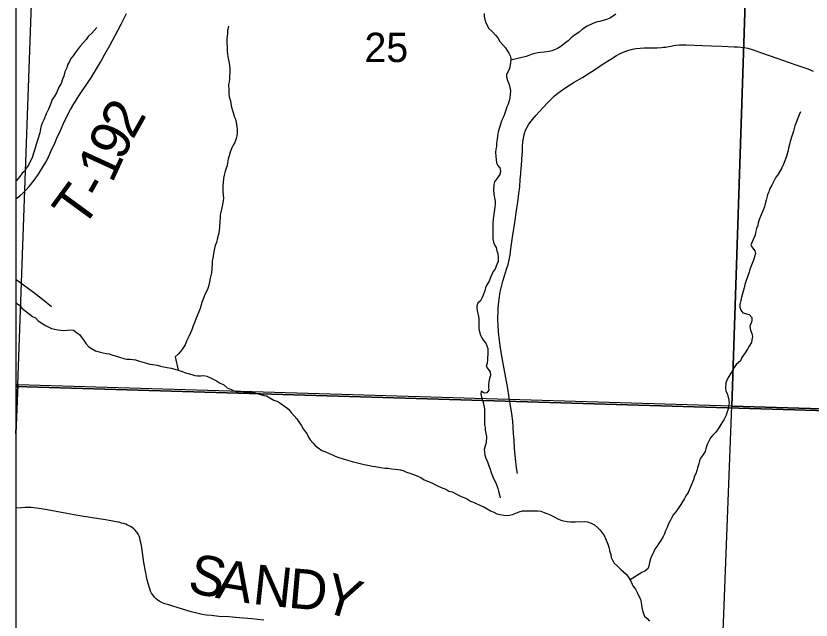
# Model space of a CAD drawing. Extents: x -3.3 to 34, y 0 to 56.8.
# Drawn here: x -3.304 to -2.17, y 33.404 to 34.267 of the extents above; entities that cross this region are included whole.
import ezdxf

# ---------------------------------------------------------------- set-up
doc = ezdxf.new("R2010")
doc.units = 0
for name, color, linetype in [('GM_X_Corporation', 7, 'Continuous'), ('GM_X_Section_Text', 7, 'Continuous'), ('GM_X_Township_Road', 7, 'Continuous'), ('GM_X_Township_Road_Text', 7, 'Continuous'), ('GT_Project_Soil_Layers', 7, 'Continuous'), ('SH_Data', 7, 'Continuous')]:
    doc.layers.add(name, color=color, linetype=linetype)

msp = doc.modelspace()

# ---------------------------------------------------------------- linework, layer by layer
at = {"layer": 'GM_X_Corporation'}
for points in [[(1.8402, 34.8771), (-3.3039, 34.8771), (-3.3039, 33.7379), (-1.9559, 33.6976), (-1.4178, 33.6828), (-1.3158, 33.6798), (-1.2647, 33.6785), (-1.2619, 33.6785), (-1.2559, 33.6783), (-1.2477, 33.6781), (-0.684, 33.6635), (0.0711, 33.6404), (0.5386, 33.6297), (1.1691, 33.6097), (1.268, 33.607), (1.3813, 33.6045), (1.3939, 33.6042), (1.4033, 33.604), (1.5156, 33.6018), (1.5452, 33.6012), (1.798, 33.5922), (1.8165, 34.1713), (1.8337, 34.7226), (1.8394, 34.8565)], [(-3.3039, 34.7626), (-3.3039, 33.7402), (-3.3013, 33.7401), (-3.2645, 34.7617)], [(-3.2645, 34.7617), (-2.2491, 34.7327), (-2.2828, 33.7097), (-3.3013, 33.7401)], [(-2.2491, 34.7327), (-1.231, 34.705), (-1.2628, 33.6793), (-2.2828, 33.7097)], [(-3.3039, 33.7402), (-3.3039, 33.6703), (-3.3013, 33.7401)], [(-3.3039, 33.6703), (-3.3039, 32.774), (-2.3198, 32.7465), (-2.2828, 33.7097), (-3.3013, 33.7401)], [(-2.2828, 33.7097), (-1.2628, 33.6793), (-1.3017, 32.7146), (-2.3198, 32.7465)]]:
    msp.add_lwpolyline(points, close=True, dxfattribs=at)
msp.add_lwpolyline([(0.0711, 33.6404), (-0.684, 33.6635), (-1.2477, 33.6781), (-1.2559, 33.6783), (-1.2619, 33.6785), (-1.2647, 33.6785), (-1.3158, 33.6798), (-1.4178, 33.6828), (-1.9559, 33.6976), (-3.3039, 33.7379), (-3.3039, 28.0771)], dxfattribs=at)
at = {"layer": 'GM_X_Township_Road'}
for points in [[(-3.3039, 34.0056), (-3.2981, 34.01), (-3.2938, 34.0141), (-3.2899, 34.0178), (-3.285, 34.0233), (-3.2778, 34.0325), (-3.2718, 34.0406), (-3.2687, 34.0454), (-3.2649, 34.0519), (-3.2613, 34.058), (-3.2591, 34.0621), (-3.2539, 34.073), (-3.2485, 34.0849), (-3.2455, 34.092), (-3.2404, 34.1032), (-3.2349, 34.1153), (-3.2319, 34.1216), (-3.2292, 34.1271), (-3.2261, 34.1331), (-3.2213, 34.1413), (-3.2156, 34.1504), (-3.2142, 34.1524), (-3.2104, 34.1581), (-3.2027, 34.1694), (-3.1961, 34.1792), (-3.1905, 34.1886), (-3.1835, 34.2007), (-3.1769, 34.2123), (-3.1702, 34.2243), (-3.1623, 34.2388), (-3.1536, 34.2551), (-3.146, 34.2699)], [(-2.6003, 33.7216), (-2.603, 33.738), (-2.6065, 33.7577), (-2.6103, 33.7788), (-2.6127, 33.7925), (-2.6143, 33.8036), (-2.6156, 33.8157), (-2.6163, 33.8257), (-2.6164, 33.8323), (-2.6163, 33.8475), (-2.6157, 33.8548), (-2.6148, 33.8624), (-2.6132, 33.8729), (-2.6114, 33.8807), (-2.6096, 33.888), (-2.6072, 33.8959), (-2.604, 33.9053), (-2.6019, 33.912), (-2.6003, 33.9188), (-2.5991, 33.925), (-2.598, 33.9342), (-2.5957, 33.9509), (-2.5923, 33.9719), (-2.59, 33.9891), (-2.5882, 34.0011), (-2.5864, 34.0134), (-2.5853, 34.0229), (-2.5845, 34.033), (-2.5837, 34.0414), (-2.5831, 34.0507), (-2.583, 34.0519), (-2.5821, 34.0629), (-2.5816, 34.0733), (-2.5814, 34.0813), (-2.5811, 34.0859), (-2.5806, 34.09), (-2.5797, 34.0945), (-2.5785, 34.0988), (-2.5769, 34.1037), (-2.5749, 34.1079), (-2.5724, 34.112), (-2.569, 34.1165), (-2.5622, 34.1246), (-2.5456, 34.1425), (-2.536, 34.152), (-2.5308, 34.1564), (-2.5243, 34.1612), (-2.5169, 34.1662), (-2.5079, 34.1719), (-2.4956, 34.1789), (-2.4863, 34.1848), (-2.4785, 34.1899), (-2.4662, 34.1981), (-2.4555, 34.2051), (-2.4474, 34.21), (-2.4419, 34.2128), (-2.4352, 34.2157), (-2.4295, 34.2177), (-2.4244, 34.2191), (-2.4198, 34.22), (-2.4135, 34.2207), (-2.4079, 34.221), (-2.4011, 34.221), (-2.3892, 34.2212), (-2.3833, 34.2216), (-2.3801, 34.222)], [(-2.3801, 34.222), (-2.3771, 34.2223), (-2.3728, 34.223), (-2.3692, 34.2236), (-2.3654, 34.2245), (-2.3624, 34.225), (-2.3578, 34.2254), (-2.3479, 34.2252), (-2.336, 34.2251), (-2.3248, 34.2246), (-2.3117, 34.224), (-2.2972, 34.2234), (-2.2797, 34.2226), (-2.2744, 34.2224), (-2.27, 34.2221), (-2.2654, 34.2216), (-2.2599, 34.2205), (-2.2525, 34.2182), (-2.2419, 34.2145), (-2.2298, 34.2103), (-2.2171, 34.2059), (-2.2025, 34.2008), (-2.1888, 34.1961), (-2.1744, 34.1911), (-2.1667, 34.188)], [(-3.3039, 33.8908), (-3.3034, 33.8904), (-3.2931, 33.8828), (-3.2789, 33.8724), (-3.266, 33.8624), (-3.2531, 33.8519)], [(-2.5887, 33.6138), (-2.5899, 33.6216), (-2.5915, 33.6351), (-2.5929, 33.6497), (-2.5935, 33.6606), (-2.5942, 33.6707), (-2.5947, 33.6797), (-2.5954, 33.6882), (-2.5965, 33.6986), (-2.5984, 33.7106), (-2.6003, 33.7216)], [(-2.9595, 33.4052), (-2.9675, 33.4062), (-2.9849, 33.4078), (-3.0002, 33.4089), (-3.0146, 33.4098), (-3.0251, 33.4108), (-3.0322, 33.4116), (-3.0381, 33.4125), (-3.046, 33.4141), (-3.0539, 33.4163), (-3.0741, 33.4222), (-3.0802, 33.4242), (-3.0858, 33.426), (-3.0914, 33.4278), (-3.0958, 33.4296), (-3.0996, 33.4314), (-3.1017, 33.4327), (-3.1041, 33.4348), (-3.1061, 33.4371), (-3.1088, 33.4406), (-3.1103, 33.443), (-3.1118, 33.4459), (-3.1131, 33.4492), (-3.1153, 33.4565), (-3.1167, 33.4618), (-3.1192, 33.4741), (-3.1213, 33.4865), (-3.1234, 33.5007), (-3.1249, 33.5108), (-3.1257, 33.5152), (-3.1265, 33.5187), (-3.1274, 33.5218), (-3.1282, 33.524), (-3.1297, 33.5272), (-3.1314, 33.5299), (-3.1336, 33.5326), (-3.1357, 33.5345), (-3.1395, 33.5374), (-3.1422, 33.5389), (-3.1447, 33.5401), (-3.1473, 33.5412), (-3.1504, 33.5422), (-3.1534, 33.543), (-3.1572, 33.544), (-3.161, 33.5448), (-3.168, 33.5461), (-3.179, 33.5479), (-3.1953, 33.5505), (-3.2156, 33.5539), (-3.2312, 33.5564), (-3.2464, 33.5592), (-3.2594, 33.5616), (-3.268, 33.5632), (-3.2745, 33.5642), (-3.2783, 33.5646), (-3.2824, 33.5649), (-3.2862, 33.565), (-3.2906, 33.565), (-3.2959, 33.5647), (-3.3031, 33.5641), (-3.3039, 33.564)], [(-2.9505, 33.4042), (-2.9595, 33.4052)]]:
    msp.add_lwpolyline(points, dxfattribs=at)
at = {"layer": 'GT_Project_Soil_Layers'}
for points in [[(-2.636, 34.2702), (-2.636, 34.2664), (-2.6351, 34.2615), (-2.6339, 34.257), (-2.6293, 34.2487), (-2.6247, 34.2442), (-2.6201, 34.2393), (-2.6166, 34.2352), (-2.6135, 34.2303), (-2.6092, 34.2254), (-2.6058, 34.2213), (-2.6034, 34.2172), (-2.6007, 34.2134), (-2.5984, 34.2089), (-2.598, 34.2047), (-2.5983, 34.2005), (-2.599, 34.1963), (-2.6001, 34.1918), (-2.6019, 34.1872), (-2.6041, 34.1834), (-2.6041, 34.1796), (-2.6029, 34.1747), (-2.6005, 34.1686), (-2.5993, 34.1645), (-2.5985, 34.1599), (-2.5988, 34.1546), (-2.5995, 34.1496), (-2.6002, 34.1455), (-2.6017, 34.1409), (-2.6035, 34.1367), (-2.6053, 34.1321), (-2.6071, 34.1264), (-2.6086, 34.1226), (-2.6105, 34.1188), (-2.6119, 34.1149), (-2.6159, 34.1012), (-2.617, 34.0955), (-2.6177, 34.0906), (-2.6183, 34.0852), (-2.6187, 34.0803), (-2.6194, 34.0765), (-2.6197, 34.0719), (-2.6196, 34.0662), (-2.6187, 34.0575), (-2.6172, 34.0537), (-2.6137, 34.05), (-2.6129, 34.0451), (-2.6136, 34.0405), (-2.6184, 34.0336), (-2.6214, 34.0298), (-2.6221, 34.026), (-2.6227, 34.018), (-2.6223, 34.0127), (-2.6211, 34.0066), (-2.6206, 34.0025), (-2.6206, 33.9983), (-2.6209, 33.9937), (-2.6223, 33.9838), (-2.6233, 33.977), (-2.6236, 33.9705), (-2.6235, 33.9637), (-2.6238, 33.958), (-2.6237, 33.9485), (-2.6229, 33.944), (-2.6213, 33.9398), (-2.619, 33.936), (-2.6178, 33.9315), (-2.6166, 33.9273), (-2.6161, 33.9228), (-2.616, 33.916), (-2.6179, 33.9118), (-2.6205, 33.9056), (-2.6231, 33.9018), (-2.6253, 33.8976), (-2.6271, 33.8934), (-2.6289, 33.8881), (-2.6323, 33.8831), (-2.6341, 33.8785), (-2.6352, 33.8747), (-2.6374, 33.8682), (-2.6396, 33.864), (-2.6414, 33.8602), (-2.6452, 33.8567), (-2.6467, 33.8529), (-2.6466, 33.8491), (-2.6454, 33.8438), (-2.6446, 33.84), (-2.6438, 33.8347), (-2.6436, 33.8207), (-2.6427, 33.8157), (-2.6412, 33.8112), (-2.6392, 33.8074), (-2.6369, 33.8033)], [(-2.4483, 34.269), (-2.4532, 34.2659), (-2.4569, 34.2636), (-2.4615, 34.2616), (-2.4664, 34.26), (-2.4709, 34.2588), (-2.4747, 34.258), (-2.4811, 34.256), (-2.489, 34.2521), (-2.4958, 34.2479), (-2.5007, 34.2436), (-2.5074, 34.2393), (-2.5119, 34.2355), (-2.5164, 34.2313), (-2.5217, 34.2274), (-2.5269, 34.2231), (-2.5314, 34.22), (-2.5356, 34.2181), (-2.5394, 34.2169), (-2.5435, 34.2161), (-2.5503, 34.2148), (-2.5553, 34.2144), (-2.5594, 34.214), (-2.5639, 34.2128), (-2.5677, 34.212), (-2.5723, 34.2104), (-2.576, 34.2088), (-2.598, 34.2037)], [(-3.1886, 34.2502), (-3.1957, 34.2421), (-3.2009, 34.2371), (-3.2039, 34.2329), (-3.2077, 34.2287), (-3.2121, 34.2237), (-3.2151, 34.2195), (-3.2192, 34.2141), (-3.2222, 34.2095), (-3.2255, 34.2057), (-3.2274, 34.2014), (-3.2304, 34.1969), (-3.2314, 34.1927), (-3.234, 34.1869), (-3.2358, 34.1805), (-3.2377, 34.1763), (-3.2395, 34.1702), (-3.2428, 34.1648), (-3.2461, 34.1568), (-3.2495, 34.1514), (-3.2524, 34.1472), (-3.2539, 34.1419), (-3.2576, 34.1335), (-3.2609, 34.127), (-3.2642, 34.1186), (-3.2664, 34.1136), (-3.2679, 34.1098), (-3.2689, 34.1056), (-3.27, 34.0999), (-3.2725, 34.0908), (-3.2751, 34.0831), (-3.2769, 34.0763), (-3.2787, 34.0709), (-3.2809, 34.0641), (-3.2838, 34.0587), (-3.2861, 34.0538), (-3.2887, 34.0499), (-3.2912, 34.0453), (-3.295, 34.0422), (-3.2983, 34.0376), (-3.3032, 34.0319), (-3.3039, 34.0312)], [(-3.0009, 34.252), (-3.002, 34.2459), (-3.0023, 34.2413), (-3.003, 34.2341), (-3.0027, 34.2163), (-3.0019, 34.2121), (-3.0015, 34.2083), (-3.0002, 34.2015), (-2.9994, 34.1966), (-2.999, 34.1901), (-2.9989, 34.1856), (-2.9992, 34.1814), (-2.9995, 34.1765), (-2.9999, 34.1727), (-3.0006, 34.1689), (-3.0004, 34.1601), (-3, 34.1544), (-2.9992, 34.1491), (-2.998, 34.1454), (-2.9975, 34.1412), (-2.9963, 34.1363), (-2.9948, 34.1317), (-2.9936, 34.1276), (-2.9924, 34.123), (-2.9908, 34.1193), (-2.99, 34.114), (-2.9888, 34.109), (-2.9883, 34.1045), (-2.9883, 34.0999), (-2.9886, 34.0954), (-2.9897, 34.0916), (-2.9919, 34.0862), (-2.9941, 34.0824), (-2.9959, 34.0782), (-2.9985, 34.0721), (-2.9999, 34.0671), (-3.001, 34.0626), (-3.0021, 34.0572), (-3.0028, 34.0531), (-3.0046, 34.0481), (-3.0061, 34.0431), (-3.0068, 34.0393), (-3.0078, 34.0348), (-3.0085, 34.0291), (-3.0088, 34.0245), (-3.0087, 34.0154), (-3.0078, 34.0067), (-3.0082, 34.0029), (-3.0092, 33.9975), (-3.0103, 33.993), (-3.011, 33.9884), (-3.0124, 33.9827), (-3.0128, 33.9789), (-3.0131, 33.9732), (-3.0134, 33.9652), (-3.0141, 33.961), (-3.0147, 33.9565), (-3.0162, 33.95), (-3.018, 33.9435), (-3.0198, 33.9389), (-3.0205, 33.9347), (-3.0216, 33.9306), (-3.023, 33.921), (-3.0241, 33.9172), (-3.024, 33.9123), (-3.0243, 33.9062), (-3.025, 33.9001), (-3.0268, 33.8925), (-3.0278, 33.8872), (-3.0289, 33.8822), (-3.0304, 33.8777), (-3.0348, 33.8677), (-3.037, 33.8624), (-3.0388, 33.8578), (-3.041, 33.849), (-3.0432, 33.8445), (-3.0468, 33.8353), (-3.0487, 33.83), (-3.0509, 33.8246), (-3.0531, 33.8185), (-3.0549, 33.8143), (-3.0571, 33.809), (-3.0604, 33.8025), (-3.0623, 33.7975), (-3.0664, 33.7917), (-3.069, 33.7879), (-3.0727, 33.7841), (-3.0768, 33.7802), (-3.0725, 33.7611)], [(-2.1851, 34.1299), (-2.187, 34.1253), (-2.1928, 34.1097), (-2.195, 34.102), (-2.1972, 34.0952), (-2.1994, 34.0875), (-2.2004, 34.0834), (-2.2019, 34.078), (-2.203, 34.0731), (-2.2044, 34.0681), (-2.2059, 34.0635), (-2.2073, 34.0597), (-2.2092, 34.0551), (-2.2117, 34.0498), (-2.2169, 34.041), (-2.2203, 34.0356), (-2.224, 34.0291), (-2.2258, 34.0249), (-2.2292, 34.0192), (-2.2302, 34.0154), (-2.2321, 34.0112), (-2.2339, 34.0039), (-2.2353, 33.9986), (-2.2364, 33.994), (-2.2386, 33.9883), (-2.2412, 33.983), (-2.2434, 33.9769), (-2.2452, 33.9715), (-2.2459, 33.9677), (-2.2477, 33.9631), (-2.2492, 33.9574), (-2.2495, 33.9536), (-2.2521, 33.9486), (-2.2539, 33.9444), (-2.2558, 33.9399), (-2.2534, 33.9357), (-2.2499, 33.9312), (-2.2491, 33.9274), (-2.2506, 33.9228), (-2.2517, 33.9179), (-2.2539, 33.9133), (-2.2557, 33.9087), (-2.2572, 33.9049), (-2.2583, 33.9011), (-2.2623, 33.8893), (-2.2641, 33.8832), (-2.2652, 33.8786), (-2.2691, 33.8653), (-2.2702, 33.8603), (-2.2713, 33.8546), (-2.2712, 33.8508), (-2.27, 33.8466), (-2.2669, 33.8429), (-2.2582, 33.8404), (-2.2543, 33.8362), (-2.2543, 33.8317), (-2.2572, 33.8233), (-2.2564, 33.8184), (-2.2544, 33.8134), (-2.2532, 33.8093), (-2.2543, 33.8043), (-2.255, 33.8005), (-2.2583, 33.7952), (-2.2606, 33.7913), (-2.2639, 33.786), (-2.2684, 33.7791), (-2.2706, 33.7745), (-2.2766, 33.7691), (-2.2795, 33.7649), (-2.2821, 33.7607), (-2.2844, 33.7568), (-2.2869, 33.7519), (-2.2895, 33.748), (-2.2914, 33.7431), (-2.292, 33.7355), (-2.2912, 33.7317), (-2.2892, 33.7264), (-2.2869, 33.7181), (-2.2868, 33.7139), (-2.2875, 33.7101), (-2.2882, 33.7055), (-2.2893, 33.7017), (-2.2911, 33.6971), (-2.2944, 33.6903), (-2.297, 33.686), (-2.3, 33.6814), (-2.3033, 33.6761), (-2.3063, 33.6723), (-2.3101, 33.6684), (-2.3134, 33.6646), (-2.3156, 33.66), (-2.3182, 33.655), (-2.32, 33.6489), (-2.3207, 33.6451), (-2.3248, 33.6393), (-2.3274, 33.6355), (-2.3289, 33.6317), (-2.33, 33.6275), (-2.3318, 33.6218), (-2.3329, 33.618), (-2.334, 33.6134)], [(-3.3039, 33.8574), (-3.2989, 33.8539), (-3.2954, 33.8498), (-3.2801, 33.8378), (-3.2759, 33.8356), (-3.272, 33.8315), (-3.2655, 33.8274), (-3.2617, 33.8248), (-3.2533, 33.8207), (-3.2484, 33.8196), (-3.2442, 33.8189), (-3.24, 33.8182), (-3.2362, 33.8175), (-3.2309, 33.8184), (-3.2264, 33.8188), (-3.2218, 33.8181), (-3.2176, 33.8151), (-3.2134, 33.8118), (-3.2095, 33.8069), (-3.2064, 33.8028)], [(-3.2064, 33.8028), (-3.2041, 33.799), (-3.1999, 33.7945), (-3.196, 33.7919), (-3.1903, 33.7889), (-3.185, 33.7871), (-3.1793, 33.7857), (-3.1751, 33.785), (-3.1709, 33.7843), (-3.1671, 33.7832), (-3.1625, 33.7817), (-3.1564, 33.7795), (-3.15, 33.7777), (-3.1462, 33.777), (-3.1408, 33.7767), (-3.1371, 33.7764), (-3.1333, 33.7757), (-3.1275, 33.7738), (-3.1176, 33.7713), (-3.1127, 33.7699), (-3.1085, 33.7692), (-3.1024, 33.7681), (-3.0979, 33.7666), (-3.0933, 33.7659), (-3.088, 33.7649), (-3.0823, 33.7638), (-3.0773, 33.7627), (-3.0709, 33.7606), (-3.0663, 33.7591), (-3.0621, 33.7573), (-3.0583, 33.7562), (-3.053, 33.7547), (-3.0488, 33.7536), (-3.0446, 33.7529), (-3.04, 33.753), (-3.0359, 33.7534), (-3.0317, 33.7524), (-3.0264, 33.7501), (-3.0218, 33.7479), (-3.0179, 33.7457), (-3.0134, 33.7431), (-3.0076, 33.7402), (-3.0026, 33.736), (-2.9977, 33.7338), (-2.9939, 33.732), (-2.9897, 33.7309), (-2.9794, 33.7303), (-2.9738, 33.7304), (-2.9677, 33.7293), (-2.9631, 33.7286), (-2.9582, 33.7272), (-2.9505, 33.725), (-2.9467, 33.7243), (-2.9418, 33.7217), (-2.936, 33.7183), (-2.9319, 33.7169), (-2.9277, 33.7147), (-2.9238, 33.7117), (-2.9196, 33.7087), (-2.915, 33.7053), (-2.9115, 33.7008), (-2.9069, 33.696), (-2.9031, 33.6915), (-2.8996, 33.6858), (-2.8965, 33.6817), (-2.8942, 33.6775), (-2.8915, 33.6738), (-2.8887, 33.6696), (-2.8864, 33.6655), (-2.8841, 33.6617), (-2.8806, 33.6576), (-2.8771, 33.6538), (-2.8729, 33.6501), (-2.8676, 33.6467), (-2.8634, 33.6449), (-2.8569, 33.642), (-2.8523, 33.6401), (-2.8485, 33.6383), (-2.8432, 33.6364), (-2.8374, 33.6346), (-2.831, 33.6328), (-2.8241, 33.631), (-2.8108, 33.6274), (-2.807, 33.6267), (-2.7998, 33.6249), (-2.7956, 33.6242), (-2.791, 33.6235), (-2.7838, 33.6224), (-2.7777, 33.6214), (-2.7728, 33.6211), (-2.7682, 33.6204), (-2.7629, 33.6197), (-2.7591, 33.6194), (-2.7553, 33.6187), (-2.7508, 33.6176), (-2.7466, 33.6157), (-2.742, 33.6139), (-2.737, 33.6121), (-2.7309, 33.6099), (-2.7264, 33.6077), (-2.7218, 33.6047)], [(-2.6369, 33.8033), (-2.6338, 33.7995), (-2.6322, 33.7958), (-2.631, 33.792), (-2.6309, 33.7833), (-2.6312, 33.7794), (-2.6312, 33.7757), (-2.6319, 33.7711), (-2.633, 33.7669), (-2.6306, 33.7631), (-2.6276, 33.7586), (-2.6271, 33.7537), (-2.6286, 33.7491), (-2.6293, 33.7449), (-2.63, 33.7404), (-2.6299, 33.7362), (-2.6295, 33.7324), (-2.6321, 33.7286), (-2.6359, 33.7285), (-2.6404, 33.7311), (-2.6408, 33.7273), (-2.6399, 33.7224), (-2.6376, 33.7148), (-2.6364, 33.7107), (-2.6356, 33.7061), (-2.6354, 33.6974), (-2.6358, 33.6936), (-2.6356, 33.6833), (-2.6348, 33.6795), (-2.6344, 33.6757), (-2.6336, 33.6708), (-2.6327, 33.6663), (-2.6334, 33.6575), (-2.6344, 33.653), (-2.6359, 33.648), (-2.6358, 33.6442), (-2.635, 33.64), (-2.6335, 33.6355), (-2.6315, 33.6302), (-2.6295, 33.6245), (-2.6275, 33.6196), (-2.626, 33.6151), (-2.6248, 33.6113), (-2.6228, 33.6064), (-2.6201, 33.6011), (-2.6181, 33.5966), (-2.6166, 33.5921), (-2.6154, 33.5883), (-2.6142, 33.5834), (-2.6133, 33.5788)], [(-2.334, 33.6134), (-2.3362, 33.6096), (-2.3376, 33.6046), (-2.3413, 33.5954), (-2.3453, 33.5863), (-2.3483, 33.5817), (-2.3502, 33.5779), (-2.3554, 33.5694), (-2.3594, 33.5637), (-2.3628, 33.5591), (-2.3658, 33.5549), (-2.3687, 33.5499), (-2.371, 33.546), (-2.3735, 33.5407), (-2.375, 33.5365), (-2.3772, 33.5319), (-2.3787, 33.5277), (-2.3809, 33.5235), (-2.3842, 33.5181), (-2.3876, 33.5135), (-2.3898, 33.5097), (-2.3928, 33.5055), (-2.395, 33.5001), (-2.3972, 33.4959), (-2.3987, 33.4921), (-2.4001, 33.4864), (-2.4012, 33.4815), (-2.4026, 33.4776), (-2.4068, 33.4742), (-2.4113, 33.4722), (-2.4279, 33.462)], [(-2.7218, 33.6047), (-2.7176, 33.6032), (-2.7099, 33.5999), (-2.7057, 33.5973), (-2.7015, 33.5958), (-2.6951, 33.5929), (-2.6909, 33.5911), (-2.6863, 33.5885), (-2.6817, 33.5874), (-2.6725, 33.5829), (-2.6687, 33.5807), (-2.6638, 33.5789), (-2.6596, 33.577), (-2.6554, 33.5741), (-2.6504, 33.5722), (-2.6405, 33.5674), (-2.6363, 33.566), (-2.6317, 33.5634), (-2.6271, 33.5604), (-2.6225, 33.5586), (-2.618, 33.5563), (-2.613, 33.5553), (-2.6081, 33.5542), (-2.6039, 33.5539), (-2.6001, 33.5543), (-2.5956, 33.5551), (-2.591, 33.5571), (-2.5861, 33.5591), (-2.5812, 33.5603), (-2.5596, 33.5606), (-2.5551, 33.5599), (-2.5505, 33.558), (-2.5467, 33.5566), (-2.5421, 33.5547), (-2.5364, 33.5518), (-2.531, 33.5488), (-2.5268, 33.547), (-2.523, 33.5459), (-2.5177, 33.5452), (-2.5135, 33.5445), (-2.5056, 33.5446), (-2.501, 33.545), (-2.4972, 33.5447), (-2.4923, 33.5452), (-2.4885, 33.5448), (-2.4835, 33.543), (-2.4786, 33.5404), (-2.4744, 33.5367), (-2.4705, 33.5329), (-2.4678, 33.5288), (-2.4647, 33.525), (-2.4628, 33.5209), (-2.4596, 33.5126), (-2.458, 33.5073), (-2.4572, 33.5031), (-2.4556, 33.4982), (-2.4548, 33.4936), (-2.4532, 33.4899), (-2.4505, 33.4857), (-2.4459, 33.4812), (-2.4413, 33.4767), (-2.4336, 33.47), (-2.4305, 33.4662), (-2.4282, 33.4625), (-2.4259, 33.4583), (-2.4239, 33.4534), (-2.4201, 33.4485), (-2.4173, 33.4429), (-2.4154, 33.4387), (-2.413, 33.4342), (-2.4122, 33.4296), (-2.4118, 33.4259), (-2.4106, 33.4206), (-2.4098, 33.416), (-2.4074, 33.41), (-2.4036, 33.4066), (-2.4001, 33.4028)]]:
    msp.add_lwpolyline(points, dxfattribs=at)
at = {"layer": 'SH_Data'}
msp.add_line((-3.3039, 34.8771), (-3.3039, 28.0771), dxfattribs=at)

# ---------------------------------------------------------------- texts
at = {"layer": 'GM_X_Section_Text'}
msp.add_text('25', height=0.04186, rotation=0, dxfattribs=at).set_placement((-2.8067, 34.2008))
at = {"layer": 'GM_X_Township_Road_Text'}
for s, rotation, p in [('2', 60.7553, (-3.1372, 34.089)), ('9', 63.7654, (-3.1523, 34.0583)), ('1', 65.3513, (-3.1667, 34.0268)), ('T', 53.7773, (-3.2095, 33.9614)), ('-', 60.8619, (-3.1802, 34.0021)), ('S', 347.9082, (-3.0607, 33.4451)), ('A', 350.4064, (-3.0206, 33.4365)), ('N', 353.8149, (-2.9676, 33.4277)), ('D', 354.9771, (-2.9166, 33.4222)), ('Y', 342.8116, (-2.87, 33.4184))]:
    msp.add_text(s, height=0.0568, rotation=rotation, dxfattribs=at).set_placement(p)

doc.saveas('drawing.dxf')
